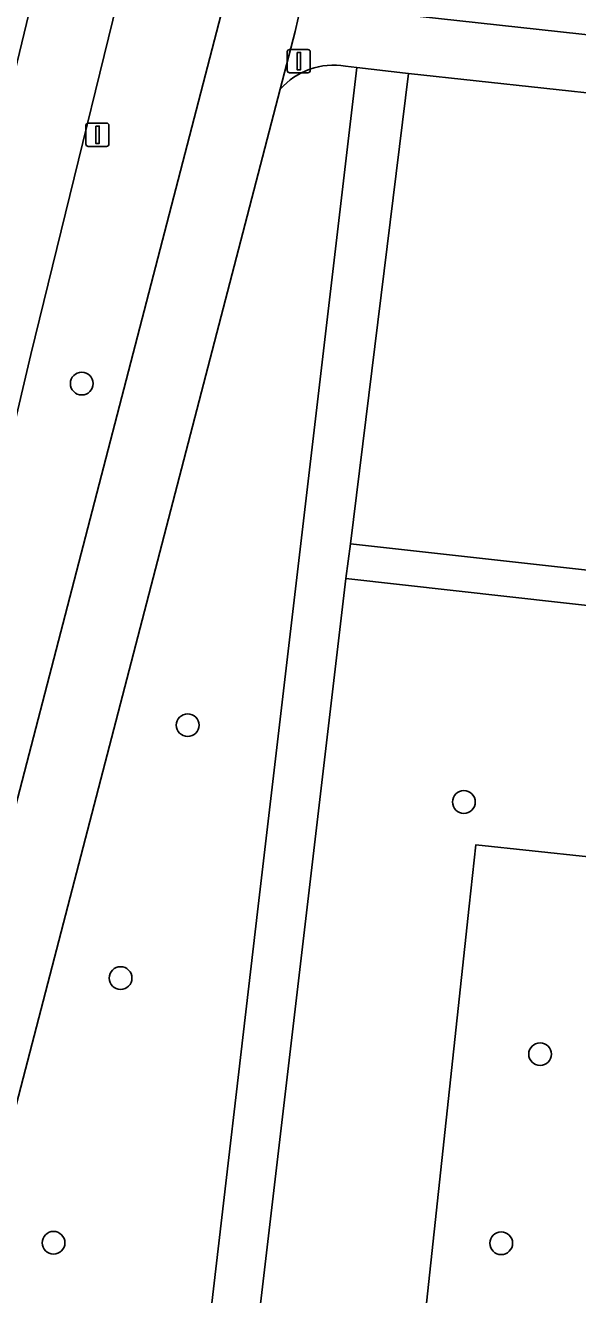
# Model space of a CAD drawing. Extents: x 161928 to 163071, y 386474 to 387428.
# Drawn here: x 162046.4 to 162070.2, y 387233.3 to 387287.9 of the extents above; entities that cross this region are included whole.
import ezdxf

# ---------------------------------------------------------------- set-up
doc = ezdxf.new("R2010")
doc.units = 0
for name, color, linetype in [('IMGEO_Berm_groen', 7, 'Continuous'), ('IMGEO_Boom', 7, 'Continuous'), ('IMGEO_Fietspad_gesloten', 7, 'Continuous'), ('IMGEO_Groenvoorziening', 7, 'Continuous'), ('IMGEO_Lichtmast', 7, 'Continuous'), ('IMGEO_Rijbaan_regionaal_gesloten', 7, 'Continuous'), ('IMGEO_Voetpad_open', 7, 'Continuous')]:
    doc.layers.add(name, color=color, linetype=linetype)

msp = doc.modelspace()

# ---------------------------------------------------------------- linework, layer by layer
at = {"layer": 'IMGEO_Berm_groen'}
msp.add_lwpolyline([(162054.846, 387288.405), (162058.329, 387301.562), (162056.336, 387313.597), (162051.856, 387295.01), (162046.654, 387273.757), (162041.056, 387250), (162036.971, 387233.011), (162040.471, 387232.592), (162044.884, 387250), (162045.497, 387252.418)], close=True, dxfattribs=at)
for points in [[(162057.391, 387285.176), (162048.239, 387250), (162043.612, 387232.216), (162054.209, 387230.945), (162056.445, 387250), (162060.683, 387286.109)], [(162060.683, 387286.109), (162060.195, 387286.165)]]:
    msp.add_lwpolyline(points, dxfattribs=at)
msp.add_arc((162059.675, 387283.171), 3.039, 80.1372, 138.7194, dxfattribs=at)
at = {"layer": 'IMGEO_Boom'}
for centre in [(162048.841, 387272.503), (162053.403, 387257.8), (162065.297, 387254.492), (162050.514, 387246.912), (162068.578, 387243.635), (162047.627, 387235.517), (162066.905, 387235.495)]:
    msp.add_circle(centre, 0.489, dxfattribs=at)
at = {"layer": 'IMGEO_Fietspad_gesloten'}
for points in [[(162089.986, 387409.739), (162086.721, 387410.179), (162086.078, 387407.858), (162086.044, 387407.72), (162085.834, 387406.878), (162085.603, 387406.933), (162085.281, 387405.699), (162084.545, 387402.419), (162083.656, 387398.34), (162067.04, 387334.726), (162063.954, 387322.91), (162063.878, 387322.617), (162061.214, 387312.46), (162058.329, 387301.562), (162054.846, 387288.405), (162045.497, 387252.418), (162044.884, 387250), (162040.471, 387232.592), (162037.487, 387220.819), (162033.193, 387200.82), (162015.741, 387045.758)], [(162029.935, 387143.979), (162036.431, 387200.283), (162038.134, 387208.656), (162040.505, 387220.272), (162043.612, 387232.216), (162048.239, 387250), (162057.391, 387285.176), (162058.038, 387287.662), (162058.676, 387290.54), (162058.919, 387291.452), (162063.893, 387310.122)], [(162058.919, 387291.452), (162058.676, 387290.54), (162058.038, 387287.662), (162057.391, 387285.176)], [(162060.195, 387286.165), (162060.683, 387286.109), (162062.776, 387285.87), (162062.907, 387285.856), (162074.563, 387284.59), (162079.52, 387284.052), (162118.38, 387279.832), (162121.342, 387279.51), (162121.739, 387281.938), (162061.577, 387288.512)]]:
    msp.add_lwpolyline(points, dxfattribs=at)
msp.add_arc((162059.675, 387283.171), 3.039, 80.1372, 138.7194, dxfattribs=at)
at = {"layer": 'IMGEO_Groenvoorziening'}
for points in [[(162074.563, 387284.59), (162062.907, 387285.856), (162060.42, 387265.611), (162071.136, 387264.415), (162071.227, 387265.077)], [(162065.528, 387250), (162065.813, 387252.654), (162070.663, 387252.13), (162071.904, 387262.804), (162060.211, 387264.115), (162056.285, 387230.69), (162057.255, 387230.58), (162063.358, 387229.848)]]:
    msp.add_lwpolyline(points, close=True, dxfattribs=at)
msp.add_lwpolyline([(162074.483, 387233.236), (162074.828, 387236.34), (162074.998, 387237.976), (162076.426, 387251.718), (162077.24, 387259.327), (162077.474, 387261.987), (162077.493, 387262.178), (162071.904, 387262.804), (162070.663, 387252.13), (162065.813, 387252.654), (162065.528, 387250), (162063.358, 387229.848)], dxfattribs=at)
at = {"layer": 'IMGEO_Lichtmast'}
for p, q in [((162057.692, 387285.986), (162057.692, 387286.786)), ((162057.692, 387286.786), (162057.692, 387285.986)), ((162057.792, 387286.886), (162058.582, 387286.886)), ((162058.582, 387286.886), (162057.792, 387286.886)), ((162058.682, 387286.786), (162058.682, 387285.986)), ((162058.682, 387285.986), (162058.682, 387286.786)), ((162058.582, 387285.886), (162057.792, 387285.886)), ((162057.792, 387285.886), (162058.582, 387285.886)), ((162049.022, 387282.816), (162049.022, 387283.616)), ((162049.022, 387283.616), (162049.022, 387282.816)), ((162049.122, 387283.716), (162049.912, 387283.716)), ((162049.912, 387283.716), (162049.122, 387283.716)), ((162050.012, 387283.616), (162050.012, 387282.816)), ((162050.012, 387282.816), (162050.012, 387283.616)), ((162049.912, 387282.716), (162049.122, 387282.716)), ((162049.122, 387282.716), (162049.912, 387282.716))]:
    msp.add_line(p, q, dxfattribs=at)
for points in [[(162058.112, 387286.761), (162058.262, 387286.761), (162058.262, 387286.011), (162058.112, 387286.011), (162058.112, 387286.761)], [(162049.442, 387283.591), (162049.592, 387283.591), (162049.592, 387282.841), (162049.442, 387282.841), (162049.442, 387283.591)]]:
    msp.add_lwpolyline(points, dxfattribs=at)
for centre, start, end in [((162057.792, 387286.786), 90, 180), ((162057.792, 387286.786), 90, 180), ((162058.582, 387286.786), 0, 90), ((162058.582, 387286.786), 360, 90), ((162057.792, 387285.986), 180, 270), ((162057.792, 387285.986), 180, 270), ((162058.582, 387285.986), 270, 0), ((162058.582, 387285.986), 270, 0), ((162049.122, 387283.616), 90, 180), ((162049.122, 387283.616), 90, 180), ((162049.912, 387283.616), 0, 90), ((162049.912, 387283.616), 360, 90), ((162049.122, 387282.816), 180, 270), ((162049.122, 387282.816), 180, 270), ((162049.912, 387282.816), 270, 0), ((162049.912, 387282.816), 270, 0)]:
    msp.add_arc(centre, 0.1, start, end, dxfattribs=at)
at = {"layer": 'IMGEO_Rijbaan_regionaal_gesloten'}
for points in [[(162008.079, 387046.78), (162019.854, 387151.971), (162021.532, 387162.891), (162024.033, 387186.285), (162025.244, 387195.236), (162034.253, 387237.51), (162037.077, 387249.016), (162042.646, 387272.239), (162053.953, 387319.089), (162063.379, 387357.951)], [(162053.953, 387319.089), (162042.646, 387272.239), (162037.077, 387249.016), (162034.253, 387237.51), (162025.244, 387195.236), (162024.033, 387186.285), (162021.532, 387162.891), (162031.497, 387210.247), (162036.971, 387233.011), (162041.056, 387250), (162046.654, 387273.757), (162051.856, 387295.01)]]:
    msp.add_lwpolyline(points, dxfattribs=at)
at = {"layer": 'IMGEO_Voetpad_open'}
for points in [[(162061.577, 387288.512), (162121.739, 387281.938), (162121.851, 387283.301), (162065.121, 387289.461)], [(162079.73, 387270.57), (162079.515, 387270.77), (162078.08, 387270.935), (162078.05, 387270.938), (162077.242, 387263.734), (162071.136, 387264.415), (162060.42, 387265.611), (162060.211, 387264.115), (162071.904, 387262.804), (162077.493, 387262.178), (162077.474, 387261.987), (162116.549, 387257.662), (162116.669, 387257.646), (162116.876, 387257.602), (162117.079, 387257.541), (162117.36, 387259.408), (162114.635, 387259.711), (162106.613, 387260.597)]]:
    msp.add_lwpolyline(points, dxfattribs=at)
msp.add_lwpolyline([(162056.285, 387230.69), (162060.211, 387264.115), (162060.42, 387265.611), (162062.907, 387285.856), (162062.776, 387285.87), (162060.683, 387286.109), (162056.445, 387250), (162054.209, 387230.945), (162047.318, 387172.22), (162047.073, 387170.133), (162049.139, 387169.476), (162049.393, 387172.012)], close=True, dxfattribs=at)

doc.saveas('drawing.dxf')
